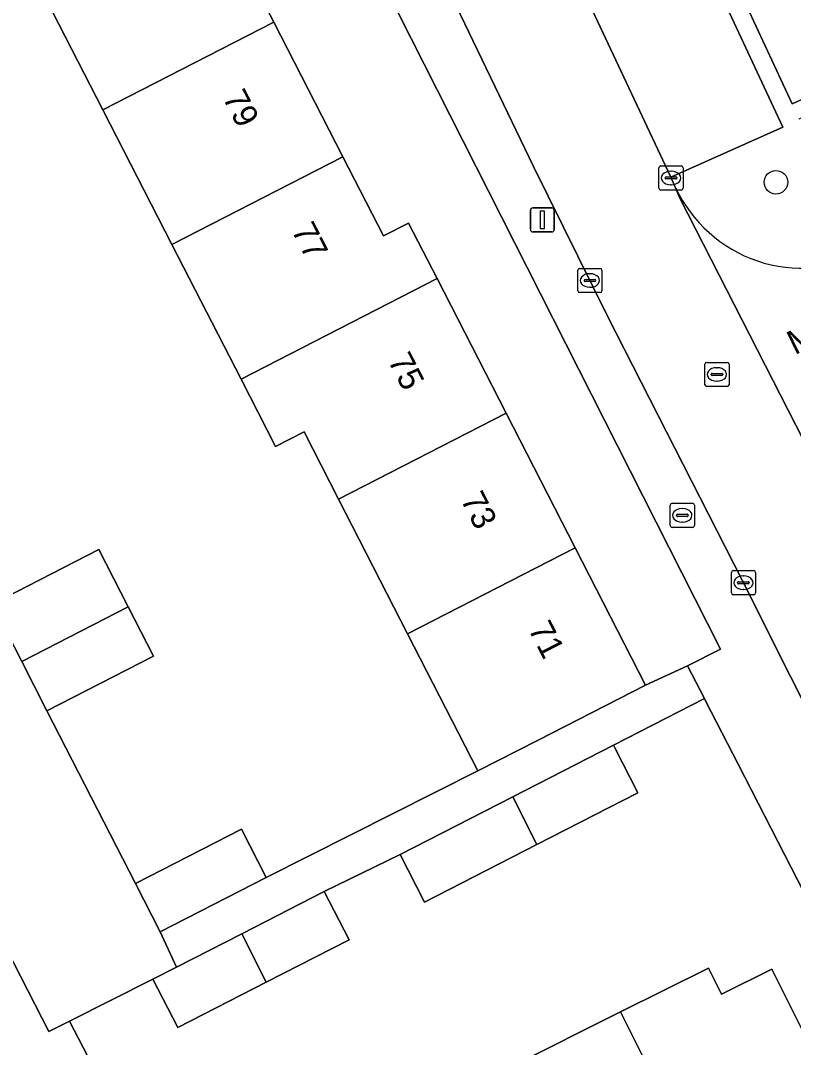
# Model space of a CAD drawing. Extents: x 158455 to 159797, y 387218 to 388672.
# Drawn here: x 159028.05 to 159060.09, y 387956.05 to 387998.63 of the extents above; entities that cross this region are included whole.
import ezdxf

# ---------------------------------------------------------------- set-up
doc = ezdxf.new("R2010")
doc.units = 0
for name, color, linetype in [('IMGEO_Boom', 7, 'Continuous'), ('IMGEO_Brandkraan', 7, 'Continuous'), ('IMGEO_Erf', 7, 'Continuous'), ('IMGEO_Groenvoorziening', 7, 'Continuous'), ('IMGEO_Kolk', 7, 'Continuous'), ('IMGEO_Lichtmast', 7, 'Continuous'), ('IMGEO_Openbare_ruimte_label', 7, 'Continuous'), ('IMGEO_Pand', 7, 'Continuous'), ('IMGEO_Pand_nummerreeks', 7, 'Continuous'), ('IMGEO_Parkeervlak_open', 7, 'Continuous'), ('IMGEO_Rijbaan_lokaal_open', 7, 'Continuous'), ('IMGEO_Rioolput', 7, 'Continuous'), ('IMGEO_Voetpad_open', 7, 'Continuous')]:
    doc.layers.add(name, color=color, linetype=linetype)

msp = doc.modelspace()

# ---------------------------------------------------------------- linework, layer by layer
at = {"layer": 'IMGEO_Boom'}
msp.add_circle((159059.36, 387991.927), 0.489, dxfattribs=at)
at = {"layer": 'IMGEO_Brandkraan'}
for p, q in [((159054.978, 387977.688), (159054.978, 387978.54)), ((159055.053, 387978.614), (159055.905, 387978.614)), ((159055.979, 387978.54), (159055.979, 387977.688)), ((159055.237, 387978.108), (159055.237, 387978.12)), ((159055.675, 387978.071), (159055.277, 387978.071)), ((159055.28, 387978.157), (159055.678, 387978.157)), ((159055.466, 387978.394), (159055.491, 387978.394)), ((159055.721, 387978.12), (159055.721, 387978.108)), ((159055.905, 387977.614), (159055.053, 387977.614)), ((159055.489, 387977.834), (159055.464, 387977.834))]:
    msp.add_line(p, q, dxfattribs=at)
for points in [[(159054.978, 387977.688), (159054.978, 387978.54)], [(159055.053, 387978.614), (159055.905, 387978.614)], [(159055.979, 387978.54), (159055.979, 387977.688)], [(159055.905, 387977.614), (159055.053, 387977.614)]]:
    msp.add_lwpolyline(points, dxfattribs=at)
for centre, radius, start, end in [((159055.055, 387978.538), 0.0765, 91.552, 178.448), ((159055.055, 387978.538), 0.0765, 91.552, 178.448), ((159055.903, 387978.538), 0.0765, 1.552, 88.448), ((159055.903, 387978.538), 0.0765, 1.552, 88.448), ((159055.277, 387978.117), 0.0403, 85.8775, 175.7526), ((159055.274, 387978.107), 0.0366, 178.938, 274.7102), ((159055.678, 387978.114), 0.043, 264.8664, 352.4533), ((159055.682, 387978.119), 0.0386, 1.7309, 96.639), ((159055.055, 387977.69), 0.0765, 181.552, 268.448), ((159055.055, 387977.69), 0.0765, 181.552, 268.448), ((159055.903, 387977.69), 0.0765, 271.552, 358.448), ((159055.903, 387977.69), 0.0765, 271.552, 358.448)]:
    msp.add_arc(centre, radius, start, end, dxfattribs=at)
for centre, major_axis, ratio, start_param, end_param in [((159055.465, 387978.114), (-0.387, 0.002), 0.722429, 4.712389, 7.853982), ((159055.49, 387978.114), (-0.39, 0.002), 0.717154, 1.570796, 4.712389)]:
    msp.add_ellipse(centre, major_axis=major_axis, ratio=ratio, start_param=start_param, end_param=end_param, dxfattribs=at)
at = {"layer": 'IMGEO_Erf'}
for points in [[(159027.042, 388021), (159029.959, 388015.31), (159032.821, 388009.727), (159035.683, 388004.145), (159037.808, 388000), (159038.545, 387998.562), (159041.407, 387992.978), (159043.088, 387989.699), (159044.134, 387990.235), (159045.315, 387987.932), (159048.177, 387982.349), (159051.038, 387976.766), (159053.955, 387971.076), (159055.7, 387971.878), (159057.059, 387972.566), (159043.175, 388000), (159030.768, 388024.265), (159007.416, 388017.524)], [(159026.877, 387974.43), (159031.293, 387976.694), (159032.512, 387974.316), (159033.556, 387972.278), (159029.14, 387970.014), (159032.813, 387962.842), (159037.21, 387965.096), (159038.235, 387963.096), (159047.006, 387967.514), (159044.09, 387973.203), (159041.229, 387978.786), (159039.798, 387981.577), (159038.619, 387980.972), (159037.188, 387983.764), (159034.326, 387989.348), (159031.465, 387994.93), (159028.866, 388000), (159028.603, 388000.514), (159025.741, 388006.096)], [(159049.202, 387955.664), (159052.094, 387957.108), (159052.915, 387957.518), (159056.567, 387959.341), (159057.109, 387958.255), (159059.194, 387959.296), (159063.294, 387951.086)]]:
    msp.add_lwpolyline(points, dxfattribs=at)
msp.add_lwpolyline([(159057.795, 387967.794), (159056.458, 387970.401), (159056.398, 387970.519), (159052.621, 387968.584), (159052.681, 387968.467), (159053.632, 387966.611), (159049.444, 387964.464), (159044.792, 387962.079), (159043.781, 387964.052), (159040.639, 387962.515), (159041.664, 387960.515), (159038.232, 387958.756), (159034.563, 387956.875), (159033.538, 387958.876), (159030.077, 387957.144), (159041.039, 387936.013), (159060.276, 387943.411), (159063.933, 387944.776), (159067.591, 387946.141), (159066.213, 387950.202), (159064.604, 387954.178), (159062.731, 387958.17)], close=True, dxfattribs=at)
at = {"layer": 'IMGEO_Groenvoorziening'}
msp.add_lwpolyline([(159042.81, 388027.097), (159046.638, 388013.783), (159048.748, 388007.145), (159053.478, 388009.256), (159057.79, 388000), (159060.035, 387995.179), (159070.749, 388000), (159072.646, 388000.854), (159071.35, 388003.324), (159071.15, 388004.018), (159061.62, 388000.096), (159058.875, 388005.681), (159059.727, 388006.084), (159057.599, 388010.283), (159054.19, 388008.544), (159050.624, 388015.16), (159046.212, 388022.144), (159047.563, 388022.997), (159044.466, 388028.122)], close=True, dxfattribs=at)
for points in [[(159030.077, 387957.144), (159029.22, 387956.715), (159014.315, 387985.808), (159011.592, 387984.48)], [(159030.084, 387933.296), (159033.967, 387933.355), (159040.059, 387935.636), (159041.039, 387936.013), (159030.077, 387957.144)]]:
    msp.add_lwpolyline(points, dxfattribs=at)
at = {"layer": 'IMGEO_Kolk'}
for p, q in [((159054.509, 387991.679), (159054.509, 387992.531)), ((159054.584, 387992.605), (159055.436, 387992.605)), ((159055.51, 387992.531), (159055.51, 387991.679)), ((159054.768, 387992.099), (159054.768, 387992.111)), ((159055.206, 387992.062), (159054.808, 387992.062)), ((159054.811, 387992.148), (159055.209, 387992.148)), ((159054.997, 387992.385), (159055.022, 387992.385)), ((159055.252, 387992.111), (159055.252, 387992.099)), ((159055.02, 387991.825), (159054.995, 387991.825)), ((159055.436, 387991.605), (159054.584, 387991.605)), ((159051.148, 387987.427), (159051.148, 387988.279)), ((159051.223, 387988.353), (159052.075, 387988.353)), ((159052.149, 387988.279), (159052.149, 387987.427)), ((159051.407, 387987.847), (159051.407, 387987.859)), ((159051.845, 387987.81), (159051.447, 387987.81)), ((159051.45, 387987.896), (159051.848, 387987.896)), ((159051.636, 387988.133), (159051.661, 387988.133)), ((159051.891, 387987.859), (159051.891, 387987.847)), ((159051.659, 387987.573), (159051.634, 387987.573)), ((159052.075, 387987.353), (159051.223, 387987.353)), ((159057.513, 387974.894), (159057.513, 387975.746)), ((159057.588, 387975.82), (159058.44, 387975.82)), ((159058.001, 387975.6), (159058.026, 387975.6)), ((159058.514, 387975.746), (159058.514, 387974.894)), ((159057.772, 387975.314), (159057.772, 387975.326)), ((159058.21, 387975.277), (159057.812, 387975.277)), ((159057.815, 387975.363), (159058.213, 387975.363)), ((159058.024, 387975.04), (159057.999, 387975.04)), ((159058.256, 387975.326), (159058.256, 387975.314)), ((159058.44, 387974.82), (159057.588, 387974.82))]:
    msp.add_line(p, q, dxfattribs=at)
for points in [[(159054.509, 387991.679), (159054.509, 387992.531)], [(159054.584, 387992.605), (159055.436, 387992.605)], [(159055.51, 387992.531), (159055.51, 387991.679)], [(159055.436, 387991.605), (159054.584, 387991.605)], [(159051.148, 387987.427), (159051.148, 387988.279)], [(159051.223, 387988.353), (159052.075, 387988.353)], [(159052.149, 387988.279), (159052.149, 387987.427)], [(159052.075, 387987.353), (159051.223, 387987.353)], [(159057.513, 387974.894), (159057.513, 387975.746)], [(159057.588, 387975.82), (159058.44, 387975.82)], [(159058.514, 387975.746), (159058.514, 387974.894)], [(159058.44, 387974.82), (159057.588, 387974.82)]]:
    msp.add_lwpolyline(points, dxfattribs=at)
for centre, radius, start, end in [((159054.586, 387992.529), 0.0765, 91.552, 178.448), ((159054.586, 387992.529), 0.0765, 91.552, 178.448), ((159055.434, 387992.529), 0.0765, 1.552, 88.448), ((159055.434, 387992.529), 0.0765, 1.552, 88.448), ((159054.808, 387992.108), 0.0403, 85.8775, 175.7526), ((159054.805, 387992.098), 0.0366, 178.938, 274.7102), ((159055.209, 387992.105), 0.043, 264.8664, 352.4533), ((159055.213, 387992.11), 0.0386, 1.7309, 96.639), ((159054.586, 387991.681), 0.0765, 181.552, 268.448), ((159054.586, 387991.681), 0.0765, 181.552, 268.448), ((159055.434, 387991.681), 0.0765, 271.552, 358.448), ((159055.434, 387991.681), 0.0765, 271.552, 358.448), ((159051.225, 387988.277), 0.0765, 91.552, 178.448), ((159051.225, 387988.277), 0.0765, 91.552, 178.448), ((159052.073, 387988.277), 0.0765, 1.552, 88.448), ((159052.073, 387988.277), 0.0765, 1.552, 88.448), ((159051.447, 387987.856), 0.0403, 85.8775, 175.7526), ((159051.444, 387987.846), 0.0366, 178.938, 274.7102), ((159051.848, 387987.853), 0.043, 264.8664, 352.4533), ((159051.852, 387987.858), 0.0386, 1.7309, 96.639), ((159051.225, 387987.429), 0.0765, 181.552, 268.448), ((159051.225, 387987.429), 0.0765, 181.552, 268.448), ((159052.073, 387987.429), 0.0765, 271.552, 358.448), ((159052.073, 387987.429), 0.0765, 271.552, 358.448), ((159057.59, 387975.744), 0.0765, 91.552, 178.448), ((159057.59, 387975.744), 0.0765, 91.552, 178.448), ((159058.438, 387975.744), 0.0765, 1.552, 88.448), ((159058.438, 387975.744), 0.0765, 1.552, 88.448), ((159057.812, 387975.323), 0.0403, 85.8775, 175.7526), ((159057.809, 387975.313), 0.0366, 178.938, 274.7102), ((159058.213, 387975.32), 0.043, 264.8664, 352.4533), ((159058.217, 387975.325), 0.0386, 1.7309, 96.639), ((159057.59, 387974.896), 0.0765, 181.552, 268.448), ((159057.59, 387974.896), 0.0765, 181.552, 268.448), ((159058.438, 387974.896), 0.0765, 271.552, 358.448), ((159058.438, 387974.896), 0.0765, 271.552, 358.448)]:
    msp.add_arc(centre, radius, start, end, dxfattribs=at)
for centre, major_axis, ratio, start_param, end_param in [((159054.996, 387992.105), (-0.387, 0.002), 0.722429, 4.712389, 7.853982), ((159055.021, 387992.105), (-0.39, 0.002), 0.717154, 1.570796, 4.712389), ((159051.635, 387987.853), (-0.387, 0.002), 0.722429, 4.712389, 7.853982), ((159051.66, 387987.853), (-0.39, 0.002), 0.717154, 1.570796, 4.712389), ((159058, 387975.32), (-0.387, 0.002), 0.722429, 4.712389, 7.853982), ((159058.025, 387975.32), (-0.39, 0.002), 0.717154, 1.570796, 4.712389)]:
    msp.add_ellipse(centre, major_axis=major_axis, ratio=ratio, start_param=start_param, end_param=end_param, dxfattribs=at)
at = {"layer": 'IMGEO_Lichtmast'}
for p, q in [((159049.282, 387990.865), (159050.072, 387990.865)), ((159050.072, 387990.865), (159049.282, 387990.865)), ((159049.182, 387989.965), (159049.182, 387990.765)), ((159049.182, 387990.765), (159049.182, 387989.965)), ((159050.172, 387990.765), (159050.172, 387989.965)), ((159050.172, 387989.965), (159050.172, 387990.765)), ((159050.072, 387989.865), (159049.282, 387989.865)), ((159049.282, 387989.865), (159050.072, 387989.865))]:
    msp.add_line(p, q, dxfattribs=at)
msp.add_lwpolyline([(159049.602, 387990.74), (159049.752, 387990.74), (159049.752, 387989.99), (159049.602, 387989.99), (159049.602, 387990.74)], dxfattribs=at)
for centre, start, end in [((159049.282, 387990.765), 90, 180), ((159049.282, 387990.765), 90, 180), ((159050.072, 387990.765), 0, 90), ((159050.072, 387990.765), 360, 90), ((159049.282, 387989.965), 180, 270), ((159049.282, 387989.965), 180, 270), ((159050.072, 387989.965), 270, 0), ((159050.072, 387989.965), 270, 0)]:
    msp.add_arc(centre, 0.1, start, end, dxfattribs=at)
at = {"layer": 'IMGEO_Pand'}
for points in [[(159028.603, 388000.514), (159028.866, 388000), (159031.465, 387994.93), (159038.545, 387998.562), (159037.808, 388000), (159035.683, 388004.145)], [(159038.545, 387998.562), (159031.465, 387994.93), (159034.326, 387989.348), (159041.407, 387992.978)], [(159034.326, 387989.348), (159037.188, 387983.764), (159045.315, 387987.932), (159044.134, 387990.235), (159043.088, 387989.699), (159041.407, 387992.978)], [(159048.177, 387982.349), (159045.315, 387987.932), (159037.188, 387983.764), (159038.619, 387980.972), (159039.798, 387981.577), (159041.229, 387978.786)], [(159048.177, 387982.349), (159041.229, 387978.786), (159044.09, 387973.203), (159051.038, 387976.766)], [(159044.09, 387973.203), (159047.006, 387967.514), (159049.506, 387968.796), (159053.955, 387971.076), (159051.038, 387976.766)], [(159032.512, 387974.316), (159031.293, 387976.694), (159026.877, 387974.43), (159028.096, 387972.051)], [(159032.512, 387974.316), (159028.096, 387972.051), (159029.14, 387970.014), (159033.556, 387972.278)], [(159048.454, 387966.447), (159049.444, 387964.464), (159053.632, 387966.611), (159052.681, 387968.467), (159052.621, 387968.584)], [(159048.454, 387966.447), (159043.781, 387964.052), (159044.792, 387962.079), (159049.444, 387964.464)], [(159037.21, 387965.096), (159032.813, 387962.842), (159033.838, 387960.842), (159038.235, 387963.096)], [(159037.227, 387960.766), (159038.232, 387958.756), (159041.664, 387960.515), (159040.639, 387962.515)], [(159037.227, 387960.766), (159034.518, 387959.378), (159033.538, 387958.876), (159034.563, 387956.875), (159038.232, 387958.756)], [(159052.915, 387957.518), (159057, 387949.342), (159058.849, 387950.265), (159059.409, 387949.145), (159063.294, 387951.086), (159059.194, 387959.296), (159057.109, 387958.255), (159056.567, 387959.341)], [(159047.867, 387953.547), (159051.921, 387945.431), (159055.57, 387947.253), (159055.021, 387948.354), (159057, 387949.342), (159052.915, 387957.518), (159052.094, 387957.108), (159049.202, 387955.664), (159049.782, 387954.503)]]:
    msp.add_lwpolyline(points, close=True, dxfattribs=at)
at = {"layer": 'IMGEO_Parkeervlak_open'}
msp.add_lwpolyline([(159053.155, 388008.142), (159049.109, 388006.336), (159048.551, 388006.087), (159049.502, 388003.886), (159051.32, 388000), (159054.997, 387992.136), (159059.644, 387994.21), (159056.948, 388000)], close=True, dxfattribs=at)
at = {"layer": 'IMGEO_Rijbaan_lokaal_open'}
msp.add_lwpolyline([(159017.723, 387992.48), (159016.727, 387994.423), (159015.652, 387996.52), (159013.841, 388000), (159011.976, 388003.581), (159010.922, 388005.636), (159007.416, 388017.524), (159004.064, 388016.625), (159009.037, 388000), (159011.827, 387990.67), (159013.094, 387988.193), (159014.315, 387985.808), (159029.22, 387956.715), (159030.077, 387957.144), (159033.538, 387958.876), (159034.518, 387959.378), (159033.838, 387960.842), (159032.813, 387962.842), (159029.14, 387970.014), (159028.096, 387972.051), (159026.877, 387974.43), (159023.554, 387980.903), (159022.368, 387983.218), (159021.338, 387985.227)], close=True, dxfattribs=at)
for points in [[(159062.264, 387977.834), (159062.104, 387978.096), (159055.389, 387991.241), (159055.2, 387991.702), (159054.997, 387992.136), (159051.32, 388000), (159049.502, 388003.886), (159048.551, 388006.087), (159048.436, 388006.373), (159043.688, 388004.531), (159045.063, 388001.423), (159045.747, 388000), (159049.307, 387992.587), (159052.377, 387986.378), (159057.958, 387975.428), (159061.964, 387967.43), (159063.788, 387963.79), (159065.891, 387959.471)], [(159055.2, 387991.702), (159055.389, 387991.241), (159062.104, 387978.096), (159062.264, 387977.834)]]:
    msp.add_lwpolyline(points, dxfattribs=at)
msp.add_arc((159060.459, 387994.162), 5.806, 205.0664, 297.4366, dxfattribs=at)
at = {"layer": 'IMGEO_Rioolput'}
for p, q in [((159056.489, 387984.456), (159057.341, 387984.456)), ((159056.414, 387983.53), (159056.414, 387984.382)), ((159056.673, 387983.95), (159056.673, 387983.962)), ((159056.716, 387983.999), (159057.114, 387983.999)), ((159056.902, 387984.236), (159056.927, 387984.236)), ((159057.157, 387983.962), (159057.157, 387983.95)), ((159057.415, 387984.382), (159057.415, 387983.53)), ((159057.111, 387983.913), (159056.713, 387983.913)), ((159056.925, 387983.676), (159056.9, 387983.676)), ((159057.341, 387983.456), (159056.489, 387983.456))]:
    msp.add_line(p, q, dxfattribs=at)
for points in [[(159056.489, 387984.456), (159057.341, 387984.456)], [(159056.414, 387983.53), (159056.414, 387984.382)], [(159057.415, 387984.382), (159057.415, 387983.53)], [(159057.341, 387983.456), (159056.489, 387983.456)]]:
    msp.add_lwpolyline(points, dxfattribs=at)
for centre, radius, start, end in [((159056.491, 387984.38), 0.0765, 91.552, 178.448), ((159056.491, 387984.38), 0.0765, 91.552, 178.448), ((159057.339, 387984.38), 0.0765, 1.552, 88.448), ((159057.339, 387984.38), 0.0765, 1.552, 88.448), ((159056.713, 387983.959), 0.0403, 85.8775, 175.7526), ((159057.118, 387983.961), 0.0386, 1.7309, 96.639), ((159056.71, 387983.949), 0.0366, 178.938, 274.7102), ((159057.114, 387983.956), 0.043, 264.8664, 352.4533), ((159056.491, 387983.532), 0.0765, 181.552, 268.448), ((159056.491, 387983.532), 0.0765, 181.552, 268.448), ((159057.339, 387983.532), 0.0765, 271.552, 358.448), ((159057.339, 387983.532), 0.0765, 271.552, 358.448)]:
    msp.add_arc(centre, radius, start, end, dxfattribs=at)
for centre, major_axis, ratio, start_param, end_param in [((159056.901, 387983.956), (-0.387, 0.002), 0.722429, 4.712389, 7.853982), ((159056.926, 387983.956), (-0.39, 0.002), 0.717154, 1.570796, 4.712389)]:
    msp.add_ellipse(centre, major_axis=major_axis, ratio=ratio, start_param=start_param, end_param=end_param, dxfattribs=at)
at = {"layer": 'IMGEO_Voetpad_open'}
for points in [[(159030.752, 388025.095), (159030.419, 388024.999), (159030.768, 388024.265), (159043.175, 388000), (159057.059, 387972.566), (159055.7, 387971.878), (159056.398, 387970.519), (159056.458, 387970.401), (159057.795, 387967.794), (159062.731, 387958.17), (159064.604, 387954.178), (159066.213, 387950.202), (159067.591, 387946.141), (159063.933, 387944.776), (159064.629, 387936.913), (159065.045, 387933.171), (159065.221, 387931.589), (159066.921, 387916.292), (159067.066, 387914.988), (159071.584, 387915.491), (159073.122, 387900.782), (159075.691, 387901.078), (159076.455, 387901.166), (159074.77, 387918.283)], [(159064.613, 387958.782), (159062.488, 387963.148), (159060.668, 387966.781), (159061.964, 387967.43), (159057.958, 387975.428), (159052.377, 387986.378), (159049.307, 387992.587), (159045.747, 388000), (159045.063, 388001.423), (159043.688, 388004.531), (159042.481, 388007.8), (159042, 388009.314), (159038.397, 388021.269)], [(159060.322, 387994.563), (159072.403, 388000), (159072.962, 388000.252), (159072.646, 388000.854), (159070.749, 388000), (159060.035, 387995.179), (159057.79, 388000), (159053.478, 388009.256), (159048.748, 388007.145), (159049.109, 388006.336), (159053.155, 388008.142), (159056.948, 388000), (159059.644, 387994.21), (159054.997, 387992.136), (159055.2, 387991.702)]]:
    msp.add_lwpolyline(points, dxfattribs=at)
msp.add_lwpolyline([(159056.398, 387970.519), (159055.7, 387971.878), (159053.955, 387971.076), (159049.506, 387968.796), (159047.006, 387967.514), (159038.235, 387963.096), (159033.838, 387960.842), (159034.518, 387959.378), (159037.227, 387960.766), (159040.639, 387962.515), (159043.781, 387964.052), (159048.454, 387966.447), (159052.621, 387968.584)], close=True, dxfattribs=at)
msp.add_arc((159060.459, 387994.162), 5.806, 205.0664, 297.4366, dxfattribs=at)

# ---------------------------------------------------------------- texts
at = {"layer": 'IMGEO_Openbare_ruimte_label'}
msp.add_text('Marseillelaan', height=1, rotation=26.0524, dxfattribs=at).set_placement((159060.141, 387984.753))
at = {"layer": 'IMGEO_Pand_nummerreeks'}
for s, rotation, p in [('79', 297.1413, (159036.409, 387995.441)), ('77', 297.1413, (159039.264, 387989.937)), ('75', 297.1399, (159043.261, 387984.538)), ('73', 297.1399, (159046.271, 387978.774)), ('71', 297.1399, (159049.074, 387973.407))]:
    msp.add_text(s, height=1, rotation=rotation, dxfattribs=at).set_placement(p)

doc.saveas('drawing.dxf')
